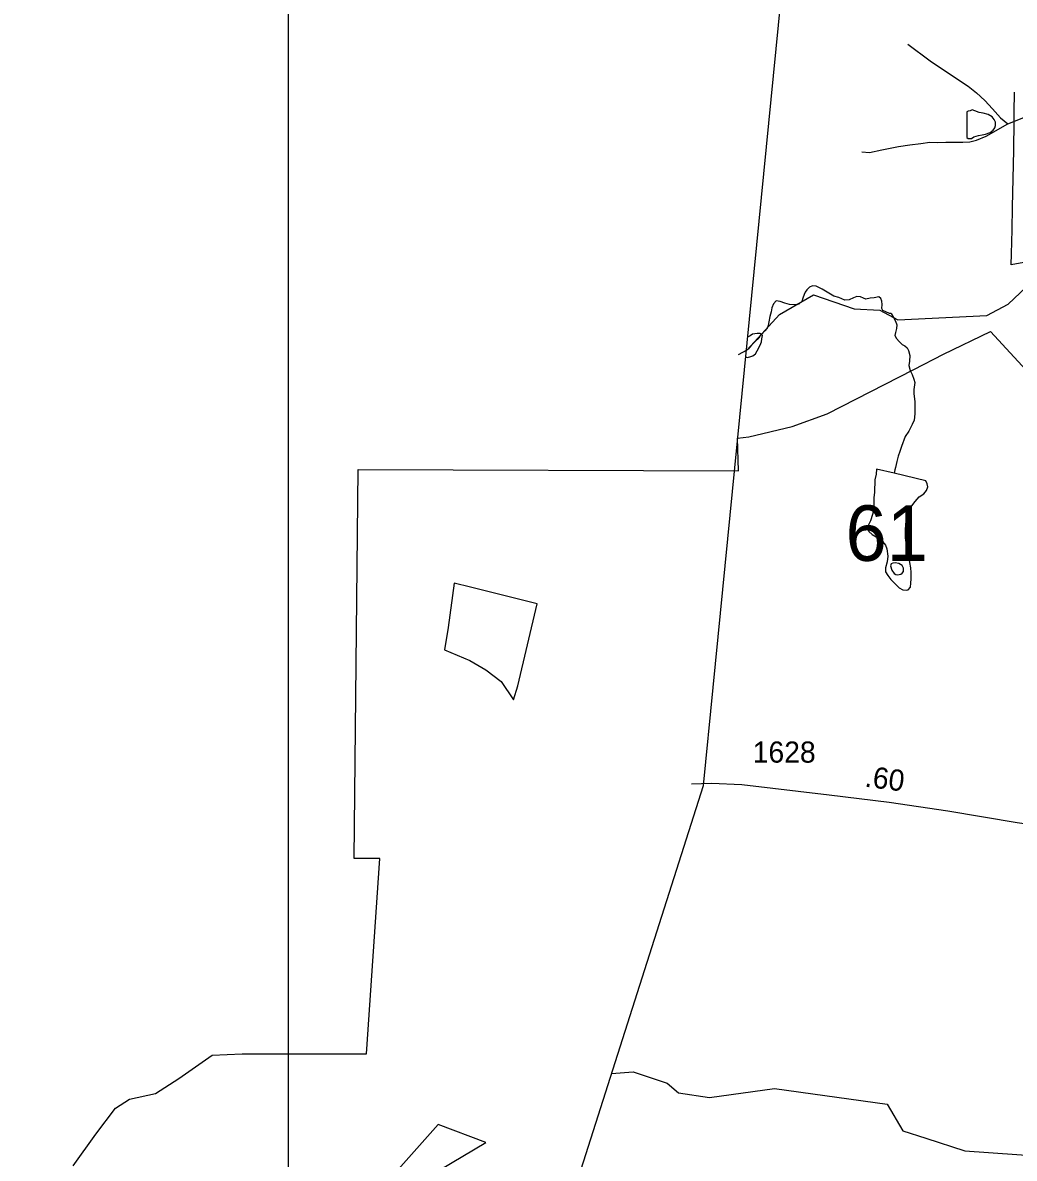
# Model space of a CAD drawing. Extents: x 2001466 to 2224147, y 644118 to 847247.
# Drawn here: x 2022822 to 2028679, y 759531 to 766240 of the extents above; entities that cross this region are included whole.
import ezdxf

# ---------------------------------------------------------------- set-up
doc = ezdxf.new("R2010")
doc.units = 0
for name, color, linetype in [('Exist Boundary Political City Limit New', 7, 'Continuous'), ('Exist Boundary Political City Limit New Hole', 7, 'Continuous'), ('Exist Boundary Political CountyLine', 7, 'Continuous'), ('Exist Hydrographic Creek Single Shore', 7, 'Continuous'), ('Exist Hydrographic Misc Water Feature', 7, 'Continuous'), ('Exist Road Non-System Type 51', 7, 'Continuous'), ('Exist Road Secondary Mileage Hundredths English Label', 7, 'Continuous'), ('Exist Road Secondary Structure Standard Bridge Number Label', 7, 'Continuous'), ('Exist Road Secondary Type 51 Attributed', 7, 'Continuous'), ('Exist Road Secondary Type 51 Number Label', 7, 'Continuous'), ('Map Preparation Boundary City Limit Buffer Line', 7, 'Continuous'), ('Map Preparation Inset Cut Line', 7, 'Continuous')]:
    doc.layers.add(name, color=color, linetype=linetype)

msp = doc.modelspace()

# ---------------------------------------------------------------- linework, layer by layer
at = {"layer": 'Exist Boundary Political City Limit New'}
for points in [[(2028823, 764839.9), (2028661.6, 764809.2), (2028663, 764874.9), (2028666.1, 765016.5), (2028669.1, 765149.8), (2028676.5, 765486.6), (2028678.6, 765658.8), (2028679.1, 765708.8), (2028680.2, 765828.8)], [(2023119.4, 759485.9), (2023253.1, 759673.1), (2023369.9, 759826.2), (2023452.5, 759879.8), (2023605.8, 759913.8), (2023744.5, 760001.3), (2023941.5, 760139.9), (2024118.9, 760147.1), (2024851.9, 760147.1), (2024931.6, 761301.6), (2024780.2, 761301.6), (2024802.6, 763600.4), (2027049.4, 763592.5), (2027044.9, 763785.2), (2027110.4, 763792.6), (2027367.9, 763853.6), (2027573.9, 763928.5), (2028085.5, 764192.1), (2028261.1, 764281.1), (2028538.1, 764414.9), (2028795.5, 764138.6)], [(2025149.1, 759381.4), (2025557.9, 759624.5), (2025275.6, 759731.4), (2024438.9, 758788.2)]]:
    msp.add_lwpolyline(points, dxfattribs=at)
at = {"layer": 'Exist Boundary Political City Limit New Hole'}
msp.add_lwpolyline([(2025746.6, 762322), (2025860.4, 762806.6), (2025467.4, 762905.4), (2025370.4, 762929.8), (2025334.5, 762667.6), (2025313.4, 762535.1), (2025463.6, 762472.7), (2025557.1, 762416), (2025647.8, 762347.9), (2025721.5, 762240.1), (2025746.6, 762322)], dxfattribs=at)
at = {"layer": 'Exist Boundary Political CountyLine'}
msp.add_lwpolyline([(2022821.6, 749625), (2023527, 751602.5), (2024196.5, 753431.9), (2026842.4, 761733.5), (2027743, 770860.1)], dxfattribs=at)
at = {"layer": 'Exist Hydrographic Creek Single Shore'}
for points in [[(2027049.7, 764279.2), (2027100.3, 764307.2), (2027292.3, 764515.5), (2027492.3, 764632.8), (2027734.2, 764549), (2027884.3, 764542.7), (2027992.2, 764484.8), (2028517.3, 764510.1), (2028642.2, 764576.5), (2028925.2, 764843), (2029458.3, 764999.4), (2029693.8, 765150.8), (2030033.3, 765283), (2030383.3, 765351.3), (2030550.2, 765416.8), (2030741.3, 765458.8), (2030941.2, 765559.7)], [(2026300.3, 760032.7), (2026428.2, 760041.2), (2026628.2, 759974.8), (2026695.2, 759917.7), (2026878.3, 759890.9), (2027262.2, 759942.2), (2027928.2, 759849.8), (2028020.3, 759693.7), (2028156.7, 759649.4)], [(2028156.7, 759649.4), (2028387.3, 759574.6), (2028862.2, 759542), (2029328.3, 759558.7), (2029720.1, 759711.5), (2029778.2, 759710.3)]]:
    msp.add_lwpolyline(points, dxfattribs=at)
at = {"layer": 'Exist Hydrographic Misc Water Feature'}
for points in [[(2028399.8, 765562.5), (2028405.8, 765555.8), (2028425.9, 765555.4), (2028439.8, 765565.7), (2028467.9, 765573.4), (2028489.8, 765577), (2028509.9, 765581.6), (2028535.8, 765590.8), (2028554, 765605.3), (2028564.1, 765619), (2028568, 765632.8), (2028568, 765653.4), (2028560.2, 765669.1), (2028548.1, 765683.3), (2028524.1, 765697.7), (2028496.2, 765705.7), (2028472.2, 765709.4), (2028446.2, 765719.8), (2028430.2, 765725.9), (2028418.1, 765719.6), (2028406, 765717.4), (2028398.2, 765713.4), (2028399.8, 765562.5)], [(2027952, 764521.7), (2027942.8, 764521.8), (2027921, 764532.1), (2027903.2, 764539.9), (2027897, 764551.5), (2027899.1, 764576.1), (2027897.2, 764594.1), (2027891.3, 764611.5), (2027879.2, 764619.9), (2027851.3, 764615.6), (2027827.3, 764612), (2027803.1, 764607.5), (2027789.2, 764611.9), (2027771.3, 764619.7), (2027749.4, 764621.7), (2027729.3, 764614), (2027703.3, 764603.8), (2027679.1, 764600.3), (2027643.2, 764616.6), (2027613.2, 764624.6), (2027573.2, 764648.3), (2027543.3, 764666.2), (2027509.3, 764684.1), (2027487.5, 764686.2), (2027469.3, 764678.4), (2027453.3, 764662.3), (2027443.2, 764648.5), (2027437.5, 764634.8), (2027429.3, 764612.7), (2027423.2, 764592.4), (2027407.2, 764576.3), (2027380.9, 764572.7), (2027351.2, 764575), (2027323.3, 764582.9), (2027297, 764592.5), (2027273.3, 764597), (2027257.3, 764578.5), (2027247.2, 764556.5), (2027242.9, 764532.8), (2027235.1, 764505.2), (2027229.2, 764472.5), (2027224.9, 764450.4), (2027218.9, 764434.9), (2027204.8, 764420.4), (2027185.1, 764397.9)], [(2027952, 764521.7), (2027964.9, 764497.6), (2027976.8, 764476), (2027984.8, 764455.4), (2027982.9, 764433.2), (2027976.8, 764409.6), (2027972.7, 764391.6), (2027982.5, 764373.4), (2027998.5, 764357.4), (2028016.8, 764339.9), (2028032.6, 764331.3), (2028046.5, 764319.5), (2028054.5, 764303), (2028062.3, 764273.3), (2028060.5, 764239.8), (2028056.1, 764215.2), (2028064.1, 764185.5), (2028076.2, 764161.5), (2028086.1, 764133.4), (2028092, 764113.6), (2028085.9, 764073.5), (2028085.7, 764047.2), (2028091.8, 764002.8), (2028091, 763929.8), (2028087.3, 763891.4), (2028075.4, 763865.4), (2028055.3, 763827.2), (2028035.2, 763794.8), (2028013.3, 763737), (2028003, 763706.9), (2027993, 763679.2), (2027984.8, 763647.4), (2027976.8, 763613.1), (2027972.7, 763597.6), (2027969.4, 763577.9)], [(2027092.2, 764265.2), (2027102.7, 764262.6), (2027122.5, 764267.1), (2027134.6, 764272.6), (2027150.6, 764284.5), (2027160.5, 764300.8), (2027178.7, 764334.9), (2027186.7, 764355.2), (2027188.8, 764373.2), (2027192.7, 764391.2), (2027185.1, 764397.9)], [(2027185.1, 764397.9), (2027178.7, 764390.6), (2027170.7, 764376.9), (2027150.6, 764359.2), (2027126.6, 764335.1), (2027106.3, 764310.9), (2027096.2, 764305.4)], [(2027185.1, 764397.9), (2027176.9, 764404.6), (2027160.9, 764404.9), (2027146.5, 764402.8), (2027132.6, 764400.6), (2027118.6, 764391.1), (2027103.7, 764381.4)], [(2027969.4, 763577.9), (2027865.4, 763603), (2027863.4, 763573.6), (2027855.4, 763539.3), (2027853.1, 763465.5), (2027849, 763433.6), (2027849, 763391), (2027849, 763361.4), (2027841, 763333.7), (2027828.9, 763297), (2027818.9, 763273.4), (2027813, 763255.5), (2027820.7, 763234.9), (2027840.6, 763217.2), (2027872.4, 763196.9), (2027900.5, 763175), (2027918.6, 763153.3), (2027926.6, 763131), (2027932.5, 763089), (2027928.2, 763054.6), (2027918.1, 763018.7), (2027918.1, 762996.6), (2027932.1, 762975), (2027950.1, 762950.9), (2027976.2, 762924.9), (2028000, 762900.6), (2028020.1, 762890.4), (2028040.2, 762886.7), (2028052, 762888.9), (2028066.2, 762905), (2028068.2, 762928.8), (2028070.3, 762954.9), (2028070.3, 762991.1), (2028068.2, 763019), (2028062.3, 763051.1), (2028058.4, 763080.7), (2028052.5, 763111.2), (2028044.5, 763142.5), (2028040.6, 763168.8), (2028036.7, 763196.8), (2028036.9, 763238.6), (2028038.9, 763278.8), (2028046.9, 763324.6), (2028054.9, 763361.3), (2028073, 763384.8), (2028093.1, 763410.5), (2028117.3, 763438.7), (2028145.1, 763457.1), (2028161.1, 763476.4), (2028169.1, 763498.5), (2028165.4, 763516.6), (2028157.2, 763533.1), (2027969.4, 763577.9)], [(2027951.2, 763042.7), (2027948.3, 763031.3), (2027956.1, 763004.9), (2027970, 762986.5), (2027979, 762980.7), (2027990.3, 762977.1), (2027999.3, 762979.4), (2028008.2, 762982.5), (2028016.6, 762988.1), (2028024.2, 762996.9), (2028024.2, 763016.6), (2028016.6, 763033.2), (2027996.3, 763045.1), (2027976.4, 763048.7), (2027962.4, 763046.6), (2027951.2, 763042.7)]]:
    msp.add_lwpolyline(points, dxfattribs=at)
at = {"layer": 'Exist Road Non-System Type 51'}
for points in [[(2028049.7, 766113.5), (2028181.5, 766015.2), (2028325.1, 765918.8), (2028407, 765864.5), (2028455.1, 765826.3), (2028504.9, 765780.3), (2028550.7, 765732.2), (2028598.7, 765678.2), (2028640.5, 765641.9)], [(2028640.5, 765641.9), (2028734.7, 765679.8), (2028862.9, 765747.4), (2028936.9, 765779.3), (2029039.1, 765823), (2029169.2, 765876.6), (2029241.3, 765912.5), (2029277.2, 765928.4), (2029315.4, 765944.2), (2029371.3, 765962.1), (2029429.4, 765973.9), (2029475.5, 765977.7), (2029535.3, 765979.7), (2029589.4, 765975.6), (2029698.2, 765970.1)], [(2027778.3, 765476.3), (2027824.2, 765474.2), (2027896.1, 765489.9), (2027994.4, 765509.7), (2028062.4, 765519.5), (2028126.3, 765527.4), (2028180.3, 765535.1), (2028226.3, 765533.2), (2028274.3, 765535), (2028340.3, 765534.9), (2028374.3, 765534.8), (2028416.3, 765536.7), (2028456.3, 765546.5), (2028512.4, 765570.3), (2028640.5, 765641.9)]]:
    msp.add_lwpolyline(points, dxfattribs=at)
at = {"layer": 'Exist Road Secondary Type 51 Attributed'}
msp.add_lwpolyline([(2029929.7, 761460), (2029757.5, 761455.2), (2029456.6, 761466.5), (2029294.1, 761463.3), (2029176.6, 761455.2), (2028983.5, 761471.3), (2028696.7, 761512.4), (2028287.2, 761580.8), (2027939.6, 761633.9), (2027585.2, 761675.8), (2027069.5, 761737), (2026890.9, 761745.1), (2026772.3, 761741.8)], dxfattribs=at)
at = {"layer": 'Map Preparation Boundary City Limit Buffer Line'}
for points in [[(2028823, 764839.9), (2028661.6, 764809.2), (2028663, 764874.9), (2028666.1, 765016.5), (2028669.1, 765149.8), (2028676.5, 765486.6), (2028678.6, 765658.8), (2028679.1, 765708.8), (2028680.2, 765828.8)], [(2023119.4, 759485.9), (2023253.1, 759673.1), (2023369.9, 759826.2), (2023452.5, 759879.8), (2023605.8, 759913.8), (2023744.5, 760001.3), (2023941.5, 760139.9), (2024118.9, 760147.1), (2024851.9, 760147.1), (2024931.6, 761301.6), (2024780.2, 761301.6), (2024802.6, 763600.4), (2027049.4, 763592.5), (2027044.9, 763785.2), (2027110.4, 763792.6), (2027367.9, 763853.6), (2027573.9, 763928.5), (2028085.5, 764192.1), (2028261.1, 764281.1), (2028538.1, 764414.9), (2028795.5, 764138.6)], [(2025746.6, 762322), (2025860.4, 762806.6), (2025467.4, 762905.4), (2025370.4, 762929.8), (2025334.5, 762667.6), (2025313.4, 762535.1), (2025463.6, 762472.7), (2025557.1, 762416), (2025647.8, 762347.9), (2025721.5, 762240.1), (2025746.6, 762322)], [(2025149.1, 759381.4), (2025557.9, 759624.5), (2025275.6, 759731.4), (2024438.9, 758788.2)]]:
    msp.add_lwpolyline(points, dxfattribs=at)
at = {"layer": 'Map Preparation Inset Cut Line'}
msp.add_lwpolyline([(2024392.3, 745607.9), (2024392.3, 789325), (2056414.4, 789325)], dxfattribs=at)

# ---------------------------------------------------------------- texts
at = {"layer": 'Exist Road Secondary Mileage Hundredths English Label'}
msp.add_text('.60', height=125, rotation=352.75414, dxfattribs=at).set_placement((2027791.6, 761727))
at = {"layer": 'Exist Road Secondary Structure Standard Bridge Number Label'}
msp.add_text('61', height=328.08, dxfattribs=at).set_placement((2027682.2, 763060.6))
at = {"layer": 'Exist Road Secondary Type 51 Number Label'}
msp.add_text('1628', height=125, dxfattribs=at).set_placement((2027134, 761868.4))

doc.saveas('drawing.dxf')
